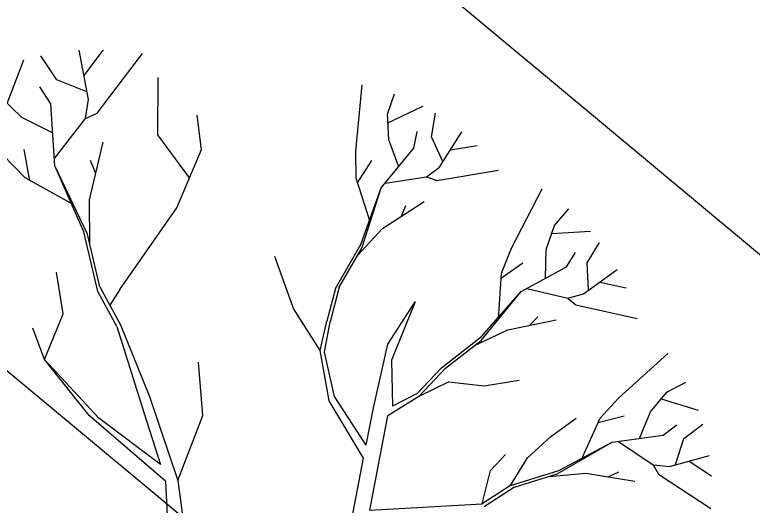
# Model space of a CAD drawing. Extents: x -438233 to -437334, y -1133133 to -1132623.
# Drawn here: x -438082.12 to -438077.05, y -1132977.47 to -1132974.1 of the extents above; entities that cross this region are included whole.
import ezdxf

# ---------------------------------------------------------------- set-up
doc = ezdxf.new("R2010")
doc.units = 0
doc.layers.add('Vrstva 1', color=7, linetype='Continuous')
doc.layers.add('Vrstva 10', color=7, linetype='Continuous')

msp = doc.modelspace()

# ---------------------------------------------------------------- linework, layer by layer
at = {"layer": 'Vrstva 1'}
for p, q in [((-438081.6089, -1132974.6808), (-438081.6735, -1132974.3429)), ((-438081.6404, -1132974.5163), (-438081.5065, -1132974.3389)), ((-438081.8283, -1132974.5453), (-438081.9372, -1132974.38)), ((-438081.5509, -1132974.7744), (-438081.238, -1132974.3647)), ((-438082.1686, -1132974.7074), (-438082.0533, -1132974.4091)), ((-438081.621, -1132974.6284), (-438081.8283, -1132974.5453)), ((-438081.1332, -1132974.9235), (-438081.1308, -1132974.5292)), ((-438081.8694, -1132974.7115), (-438081.9452, -1132974.5945)), ((-438079.7736, -1132975.0356), (-438079.7292, -1132974.58)), ((-438079.5559, -1132974.7808), (-438079.5075, -1132974.6413)), ((-438082.0678, -1132974.8034), (-438082.221, -1132974.6574)), ((-438081.6315, -1132974.8123), (-438081.6089, -1132974.6808)), ((-438081.842, -1132975.1372), (-438081.8694, -1132974.7115)), ((-438079.5526, -1132974.8413), (-438079.3123, -1132974.7268)), ((-438081.6315, -1132974.8123), (-438081.5509, -1132974.7744)), ((-438080.8332, -1132975.0235), (-438080.8638, -1132974.7881)), ((-438079.547, -1132974.9574), (-438079.5559, -1132974.7808)), ((-438079.2535, -1132974.9372), (-438079.226, -1132974.7752)), ((-438081.8565, -1132974.909), (-438082.0678, -1132974.8034)), ((-438081.8444, -1132975.0856), (-438081.6315, -1132974.8123)), ((-438079.3744, -1132975.0155), (-438079.3526, -1132974.901)), ((-438079.1978, -1132975.1461), (-438079.0446, -1132974.9034)), ((-438080.9163, -1132975.2195), (-438081.1332, -1132974.9235)), ((-438079.176, -1132975.1058), (-438079.2535, -1132974.9372)), ((-438081.6033, -1132975.3711), (-438081.509, -1132974.9735)), ((-438079.4784, -1132975.1429), (-438079.547, -1132974.9574)), ((-438079.1228, -1132975.0276), (-438078.9406, -1132974.9977)), ((-438082.013, -1132975.2388), (-438082.0525, -1132975.0235)), ((-438081.0041, -1132975.4251), (-438080.8332, -1132975.0235)), ((-438079.772, -1132975.2219), (-438079.7736, -1132975.0356)), ((-438079.6002, -1132975.2888), (-438079.3744, -1132975.0155)), ((-438082.046, -1132975.2203), (-438082.2008, -1132975.059)), ((-438081.5598, -1132975.1888), (-438081.596, -1132975.1009)), ((-438079.7615, -1132975.2534), (-438079.6631, -1132975.0993)), ((-438081.642, -1132975.5912), (-438081.842, -1132975.1372)), ((-438081.6162, -1132975.6074), (-438081.842, -1132975.1372)), ((-438079.2873, -1132975.2122), (-438079.1978, -1132975.1461)), ((-438079.2172, -1132975.2364), (-438078.7922, -1132975.1655)), ((-438081.7146, -1132975.4017), (-438082.046, -1132975.2203)), ((-438079.6744, -1132975.5219), (-438079.772, -1132975.2219)), ((-438079.5728, -1132975.2566), (-438079.2873, -1132975.2122)), ((-438079.2873, -1132975.2122), (-438079.2172, -1132975.2364)), ((-438079.7389, -1132975.6783), (-438079.6002, -1132975.2888)), ((-438079.7317, -1132975.7033), (-438079.6002, -1132975.2888)), ((-438078.7035, -1132975.7017), (-438078.4938, -1132975.2945)), ((-438081.6009, -1132975.6743), (-438081.6033, -1132975.3711)), ((-438079.5897, -1132975.567), (-438079.3043, -1132975.3808)), ((-438079.4591, -1132975.4824), (-438079.4309, -1132975.4082)), ((-438081.3953, -1132975.9872), (-438081.0041, -1132975.4251)), ((-438078.4075, -1132975.5461), (-438078.31, -1132975.4332)), ((-438078.4648, -1132975.7122), (-438078.4075, -1132975.5461)), ((-438081.5469, -1132975.9993), (-438081.642, -1132975.5912)), ((-438081.5315, -1132975.9678), (-438081.6162, -1132975.6074)), ((-438079.7607, -1132975.7525), (-438079.5897, -1132975.567)), ((-438078.4269, -1132975.6017), (-438078.1608, -1132975.5848)), ((-438078.185, -1132975.8025), (-438078.0987, -1132975.663)), ((-438079.9139, -1132975.9799), (-438079.7389, -1132975.6783)), ((-438079.8881, -1132975.9702), (-438079.7317, -1132975.7033)), ((-438078.772, -1132975.8751), (-438078.7035, -1132975.7017)), ((-438078.4696, -1132975.9098), (-438078.4648, -1132975.7122)), ((-438080.2018, -1132976.1162), (-438080.3292, -1132975.7598)), ((-438078.3253, -1132975.8307), (-438078.264, -1132975.7315)), ((-438078.7736, -1132975.9073), (-438078.6253, -1132975.8025)), ((-438078.1753, -1132975.9888), (-438078.185, -1132975.8025)), ((-438078.6366, -1132976.0009), (-438078.3253, -1132975.8307)), ((-438078.21, -1132976.017), (-438077.9777, -1132975.8485)), ((-438081.7831, -1132976.1549), (-438081.8299, -1132975.8686)), ((-438078.793, -1132976.1896), (-438078.772, -1132975.8751)), ((-438081.5315, -1132975.9678), (-438081.3896, -1132976.2291)), ((-438078.0971, -1132975.9356), (-438077.9164, -1132975.9743)), ((-438081.4146, -1132976.242), (-438081.5469, -1132975.9993)), ((-438081.3953, -1132975.9872), (-438081.463, -1132976.0952)), ((-438079.9139, -1132975.9799), (-438079.9728, -1132976.2033)), ((-438079.8881, -1132975.9702), (-438079.9502, -1132976.2089)), ((-438078.9132, -1132976.3363), (-438078.6366, -1132976.0009)), ((-438078.9107, -1132976.3105), (-438078.6366, -1132976.0009)), ((-438078.5995, -1132975.9799), (-438078.3172, -1132976.046)), ((-438078.3172, -1132976.046), (-438078.21, -1132976.017)), ((-438078.3172, -1132976.046), (-438078.2616, -1132976.0928)), ((-438080.0187, -1132976.4057), (-438080.2018, -1132976.1162)), ((-438079.5542, -1132976.3622), (-438079.3655, -1132976.0718)), ((-438079.3655, -1132976.0718), (-438079.5276, -1132976.4718)), ((-438078.2616, -1132976.0928), (-438077.8414, -1132976.1864)), ((-438081.9113, -1132976.467), (-438081.7831, -1132976.1549)), ((-438080.0187, -1132976.4057), (-438079.9728, -1132976.2033)), ((-438079.9889, -1132976.417), (-438079.9502, -1132976.2089)), ((-438078.7301, -1132976.2638), (-438078.3963, -1132976.1952)), ((-438078.5769, -1132976.2315), (-438078.5237, -1132976.1735)), ((-438081.9113, -1132976.467), (-438081.9928, -1132976.2525)), ((-438081.4146, -1132976.242), (-438081.2267, -1132976.8379)), ((-438081.3896, -1132976.2291), (-438081.192, -1132976.7226)), ((-438078.9591, -1132976.3718), (-438078.7301, -1132976.2638)), ((-438079.1857, -1132976.5259), (-438078.9107, -1132976.3105)), ((-438079.6526, -1132976.7992), (-438079.5542, -1132976.3622)), ((-438079.1567, -1132976.5275), (-438078.9132, -1132976.3363)), ((-438079.9574, -1132976.7516), (-438080.0187, -1132976.4057)), ((-438079.9195, -1132976.7226), (-438079.9889, -1132976.417)), ((-438081.538, -1132976.8718), (-438081.9113, -1132976.467)), ((-438081.6041, -1132976.8557), (-438081.9113, -1132976.467)), ((-438079.5276, -1132976.4718), (-438079.522, -1132976.7887)), ((-438077.9689, -1132976.7339), (-438077.6286, -1132976.4267)), ((-438080.8251, -1132976.8532), (-438080.855, -1132976.4871)), ((-438079.1857, -1132976.5259), (-438079.351, -1132976.7016)), ((-438079.1567, -1132976.5275), (-438079.3405, -1132976.7226)), ((-438079.1333, -1132976.6218), (-438079.3405, -1132976.7226)), ((-438079.1333, -1132976.6218), (-438078.8914, -1132976.6476)), ((-438078.8914, -1132976.6476), (-438078.6511, -1132976.6097)), ((-438077.6374, -1132976.6928), (-438077.5068, -1132976.6226)), ((-438081.192, -1132976.7226), (-438080.9969, -1132977.3)), ((-438079.7026, -1132977.0573), (-438079.9195, -1132976.7226)), ((-438079.3405, -1132976.7226), (-438079.5526, -1132976.8541)), ((-438079.351, -1132976.7016), (-438079.522, -1132976.7887)), ((-438077.7495, -1132976.8283), (-438077.6374, -1132976.6928)), ((-438079.7204, -1132977.146), (-438079.9574, -1132976.7516)), ((-438078.0939, -1132976.8718), (-438077.9689, -1132976.7339)), ((-438077.6753, -1132976.7387), (-438077.4205, -1132976.8162)), ((-438079.7026, -1132977.0573), (-438079.6526, -1132976.7992)), ((-438077.8237, -1132977.0105), (-438077.7495, -1132976.8283)), ((-438081.0808, -1132977.304), (-438081.6041, -1132976.8557)), ((-438081.1162, -1132977.1895), (-438081.538, -1132976.8718)), ((-438081.2267, -1132976.8379), (-438081.1162, -1132977.1895)), ((-438080.9969, -1132977.3), (-438080.8251, -1132976.8532)), ((-438079.676, -1132977.5032), (-438079.5526, -1132976.8541)), ((-438078.4333, -1132976.9968), (-438078.2592, -1132976.8702)), ((-438078.2245, -1132977.1589), (-438078.0939, -1132976.8718)), ((-438078.1076, -1132976.9016), (-438077.9302, -1132976.8557)), ((-438077.6608, -1132976.9879), (-438077.5673, -1132976.917)), ((-438077.5189, -1132977.0113), (-438077.3891, -1132976.9113)), ((-438078.5938, -1132977.1436), (-438078.4333, -1132976.9968)), ((-438078.0124, -1132977.0363), (-438077.6608, -1132976.9879)), ((-438077.9697, -1132977.0307), (-438077.7294, -1132977.1919)), ((-438077.5761, -1132977.1887), (-438077.5189, -1132977.0113)), ((-438078.389, -1132977.254), (-438078.0124, -1132977.0363)), ((-438078.3777, -1132977.2306), (-438078.0124, -1132977.0363)), ((-438078.847, -1132977.2298), (-438078.7446, -1132977.121)), ((-438077.6189, -1132977.2032), (-438077.3423, -1132977.1282)), ((-438079.8042, -1132977.5766), (-438079.7204, -1132977.146)), ((-438078.7107, -1132977.3347), (-438078.5938, -1132977.1436)), ((-438077.4842, -1132977.1669), (-438077.3286, -1132977.2669)), ((-438078.9043, -1132977.4597), (-438078.847, -1132977.2298)), ((-438078.7107, -1132977.3347), (-438078.3777, -1132977.2306)), ((-438077.7294, -1132977.1919), (-438077.6931, -1132977.2564)), ((-438077.7294, -1132977.1919), (-438077.6189, -1132977.2032)), ((-438078.6841, -1132977.346), (-438078.389, -1132977.254)), ((-438078.4454, -1132977.271), (-438078.1922, -1132977.2492)), ((-438078.1922, -1132977.2492), (-438077.856, -1132977.304)), ((-438078.039, -1132977.2742), (-438077.9672, -1132977.2395)), ((-438077.6931, -1132977.2564), (-438077.3334, -1132977.4919)), ((-438081.0808, -1132977.304), (-438081.059, -1132977.7322)), ((-438080.9969, -1132977.3), (-438080.9421, -1132977.7)), ((-438078.7107, -1132977.3347), (-438078.9043, -1132977.4597)), ((-438078.6841, -1132977.346), (-438078.8922, -1132977.4798)), ((-438079.6784, -1132977.504), (-438078.9043, -1132977.4597))]:
    msp.add_line(p, q, dxfattribs=at)
msp.add_arc((-438057.9618, -1132951.913), 27.6, 199.5386, 254.36014, dxfattribs=at)
at = {"layer": 'Vrstva 10'}
for points in [[(-438088.082, -1132966.508), (-438071.892, -1132980)], [(-438091.201, -1132969.023), (-438075.155, -1132982.388)]]:
    msp.add_lwpolyline(points, dxfattribs=at)

doc.saveas('drawing.dxf')
